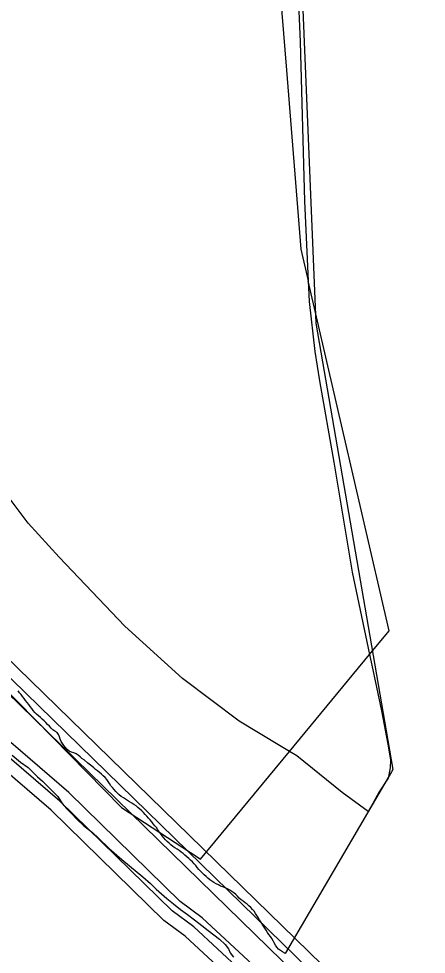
# Model space of a CAD drawing. Extents: x 2206922 to 2357709, y 510027 to 673830.
# Drawn here: x 2306327 to 2307632, y 573478 to 576474 of the extents above; entities that cross this region are included whole.
import ezdxf

# ---------------------------------------------------------------- set-up
doc = ezdxf.new("R2010")
doc.units = 0
for name, color, linetype in [('Exist Boundary Land Use Reservation Military US Department of Defense', 7, 'Continuous'), ('Exist Boundary Political City Limit New', 7, 'Continuous'), ('Exist Hydrographic Buffer Line', 7, 'Continuous'), ('Exist Hydrographic Misc Water Feature', 7, 'Continuous'), ('Exist Hydrographic River Shore', 7, 'Continuous'), ('Exist Road Non-System Type 51', 7, 'Continuous'), ('Map Preparation Boundary City Limit Buffer Line', 7, 'Continuous')]:
    doc.layers.add(name, color=color, linetype=linetype)

msp = doc.modelspace()

# ---------------------------------------------------------------- linework, layer by layer
at = {"layer": 'Exist Boundary Land Use Reservation Military US Department of Defense'}
msp.add_line((2307194, 574127.7), (2307450.4, 574438), dxfattribs=at)
for points in [[(2307145.6, 577303.2), (2307124.8, 577040.5), (2307184.2, 576309.1)], [(2307184.2, 576309.1), (2307230.8, 575735.6), (2307254.2, 575634.5)], [(2304908.4, 575801.8), (2305032.3, 575666.3), (2305769.9, 574850.7), (2306656, 573948.8), (2306901.3, 573788.3)], [(2307450.4, 574438), (2307513.6, 574514.4), (2307254.2, 575634.5)], [(2306901.3, 573788.3), (2306909.4, 573783), (2307194, 574127.7)]]:
    msp.add_lwpolyline(points, dxfattribs=at)
at = {"layer": 'Exist Boundary Political City Limit New'}
for points in [[(2307201.5, 577352.9), (2307278.8, 575498.8), (2307525.2, 574070), (2307521, 574062.4), (2307179.8, 573481.2), (2307178.8, 573481.8), (2307172, 573485.9), (2307165, 573490.1), (2307159, 573495.1), (2307153.8, 573501.2), (2307149.2, 573507.9), (2307145.2, 573514.8), (2307141.5, 573521.8), (2307137.5, 573528.8), (2307133, 573535.4), (2307128.2, 573541.9), (2307123.8, 573548.4), (2307119.2, 573555.1), (2307114.8, 573561.7), (2307106.2, 573575.2), (2307102, 573582.1), (2307097.8, 573588.9), (2307093.5, 573595.7), (2307089.2, 573602.4), (2307085, 573609.2), (2307080.8, 573615.9), (2307075.8, 573622.2), (2307070.2, 573627.9), (2307064.2, 573633.2), (2307058, 573638.4), (2307051.8, 573643.4), (2307045.2, 573648.2), (2307039, 573653), (2307032.8, 573658.1), (2307027.2, 573663.9), (2307022, 573670.1), (2307016.2, 573675.3), (2307009.5, 573679.8), (2307002.8, 573684), (2306995.8, 573687.9), (2306988.5, 573691.6), (2306981, 573694.4), (2306973.5, 573696.8), (2306966.2, 573700.2), (2306959.2, 573703.9), (2306952.2, 573707.9), (2306945.5, 573712.3), (2306939, 573717.1), (2306932.8, 573722.1), (2306926.8, 573727.3), (2306920.8, 573732.8), (2306915, 573738.3), (2306909.5, 573744), (2306904, 573749.9), (2306898.8, 573756), (2306893.8, 573762.1), (2306888.5, 573768.1), (2306883, 573774), (2306877.2, 573779.6), (2306871.5, 573785.1), (2306865.5, 573790.4), (2306859.2, 573795.6), (2306853.2, 573800.6), (2306846.8, 573805.4), (2306840.2, 573810.1), (2306833.8, 573814.6), (2306827, 573819.2), (2306820.5, 573823.9), (2306814.2, 573828.9), (2306808.2, 573834.1), (2306802.2, 573839.6), (2306796.8, 573845.2), (2306791.5, 573851.2)], [(2306791.5, 573851.2), (2306786.5, 573857.5), (2306781.8, 573864), (2306777.2, 573870.6), (2306772.8, 573877.2), (2306768.2, 573883.8), (2306763.2, 573890.1), (2306758, 573896.2), (2306753, 573902.3), (2306747.8, 573908.4), (2306742.5, 573914.4), (2306737.2, 573920.4), (2306731.8, 573926.3), (2306726.2, 573932.1), (2306720.8, 573937.8), (2306714.8, 573943.3), (2306708.8, 573948.6), (2306702.5, 573953.6), (2306696, 573958.3), (2306689.2, 573962.4), (2306682, 573966.1), (2306675.2, 573970.3), (2306668.5, 573974.8), (2306662, 573979.2), (2306655.2, 573983.9), (2306649, 573988.8), (2306643.2, 573994.1), (2306637.5, 573999.8), (2306632.2, 574005.8), (2306627.2, 574012), (2306622.2, 574018.2), (2306617.2, 574024.7), (2306613, 574031.6), (2306608.8, 574038.3), (2306603.5, 574044.3), (2306597.5, 574049.6), (2306591.5, 574054.9), (2306585.5, 574060.1), (2306579.5, 574065.3), (2306573.2, 574070.5), (2306567.2, 574075.6), (2306561, 574080.7), (2306548.5, 574090.7), (2306536, 574100.7), (2306529.5, 574105.6), (2306523.2, 574110.6), (2306517, 574115.5), (2306510.8, 574120.4), (2306503.2, 574123.2), (2306495.5, 574125.9), (2306488.2, 574129.1), (2306482.2, 574134.2), (2306477, 574140.2), (2306471.8, 574146.3), (2306466.8, 574152.8), (2306463, 574159.8), (2306460, 574167.2), (2306457.8, 574175.1), (2306454.8, 574182.5), (2306449.8, 574188.2), (2306442.8, 574192.6), (2306436.2, 574197.2), (2306430.5, 574202.8), (2306425, 574208.5), (2306419.5, 574214.4), (2306414, 574220.2), (2306408.2, 574225.9), (2306402.5, 574231.4), (2306396.2, 574236.6), (2306390.2, 574241.7), (2306384.2, 574247), (2306378.8, 574252.8), (2306373.5, 574258.8), (2306368.5, 574265), (2306363.5, 574271.4), (2306358.8, 574277.7), (2306353.8, 574284.1), (2306349, 574290.4), (2306344, 574296.8), (2306339.2, 574303.2), (2306334.5, 574309.6), (2306329.8, 574316), (2306324.8, 574322.2)]]:
    msp.add_lwpolyline(points, dxfattribs=at)
at = {"layer": 'Exist Hydrographic Buffer Line'}
for points in [[(2300867.3, 579578.6), (2301645.5, 579388.8), (2301915.1, 579278), (2302124, 579135.4), (2302277, 578931.1), (2302463.4, 578496.9), (2302527.4, 578430.9), (2302677.5, 578176), (2303727.1, 577108.2), (2303903.9, 576918.9), (2304150.2, 576693.6), (2304426.2, 576456.1), (2304701.8, 576152.7), (2304792.4, 576024), (2304953.6, 575800.4), (2305360.8, 575344.7), (2305655.5, 574989.7), (2307819.2, 572880.8), (2307961.3, 572692.2), (2308367.4, 572421.9), (2308632.6, 572285.3)], [(2307829.6, 572652.2), (2307342.6, 573143.5), (2306887.4, 573566), (2306818.1, 573617.1), (2306459.1, 573968.1), (2306180.6, 574206.8), (2305802.9, 574593.9), (2305700.4, 574650.5), (2305686.8, 574691.9), (2305256.8, 575202.8), (2305037.8, 575466.2), (2304918.7, 575590.8), (2304581.4, 575980.1), (2304050.1, 576582.4), (2303274.6, 577333.7), (2302654.1, 577998.3), (2302595.7, 578079.2), (2302513.2, 578191.5), (2302174.9, 578860.6), (2301990.8, 579065.7), (2301618, 579231.6), (2300673.5, 579390.2), (2299998.5, 579350.7)], [(2302414.8, 578475.1), (2302495.8, 578405.9), (2302643, 578155.7), (2303698.4, 577080.5), (2303874.6, 576891.6), (2304123.1, 576664), (2304398.1, 576427.4), (2304670.6, 576127.7), (2304759.6, 576001), (2304921.2, 575777), (2305330.7, 575318.6), (2305624.7, 574964.2), (2307789, 572854.3)], [(2307876.2, 572691.5), (2307370.9, 573171.7), (2306914.7, 573595.4), (2306843.9, 573647.8), (2306487.1, 573996.7), (2306207.9, 574236.1), (2305831.4, 574621.8), (2305735.6, 574677.1), (2305717.4, 574717.7), (2305287.4, 575228.5), (2305068.6, 575491.8), (2304948.4, 575617.8), (2304611.5, 576006.3), (2304080, 576608.9), (2303303.1, 577361.7), (2302685.1, 578023.8), (2302627.9, 578102.6), (2302547.5, 578212.4), (2302414.8, 578475.1)]]:
    msp.add_lwpolyline(points, dxfattribs=at)
at = {"layer": 'Exist Hydrographic Misc Water Feature'}
msp.add_lwpolyline([(2306306.1, 574115.5), (2306332.5, 574093.7), (2306356.7, 574075.9), (2306370.7, 574062.4), (2306386.7, 574046.6), (2306402.7, 574032.8), (2306420.9, 574014.7), (2306437.5, 573998.9), (2306451.9, 573983.3), (2306465.6, 573961.3), (2306480, 573945.4), (2306494.3, 573931.5), (2306514.4, 573909.8), (2306534.1, 573890.2), (2306562.8, 573868.4), (2306582.7, 573850.5), (2306617.1, 573816.9), (2306657.5, 573781.6), (2306681.9, 573761.7), (2306724, 573726.2), (2306748.4, 573704.7), (2306766.6, 573686.5), (2306800.9, 573657), (2306822.6, 573639.6), (2306845.2, 573621.6), (2306867.1, 573605.7), (2306889.7, 573588.1), (2306913.7, 573570.3), (2306934, 573554.7), (2306952, 573541), (2306970, 573526.9), (2306988.3, 573509.1), (2306998.3, 573495.5), (2307004.5, 573483.2), (2307014.9, 573469.5)], dxfattribs=at)
at = {"layer": 'Exist Hydrographic River Shore'}
for points in [[(2308936.9, 572246.2), (2308843.3, 572269.7), (2308644.3, 572320.4), (2308394.7, 572457), (2307993.3, 572716.3), (2307849.1, 572907.3), (2305686.2, 575015.3), (2305391.1, 575370.9), (2304986.2, 575823.8), (2304825.2, 576047), (2304733.1, 576177.8), (2304454.1, 576484.9), (2304177, 576723), (2303933, 576946.2), (2303756.1, 577136), (2302712.1, 578196.3), (2302559, 578455.9), (2302500.1, 578512.6), (2302312.1, 578951.3), (2302152.1, 579164.7), (2301934, 579313.4), (2301658, 579426.9), (2300873, 579618.3)], [(2309003.2, 571980.8), (2308958.2, 571977.5), (2308683.3, 572032), (2308366.2, 572143.9), (2308265.2, 572212), (2307802.1, 572623.2), (2307314.1, 573115.4), (2306860.1, 573536.8), (2306792.1, 573586.6), (2306431.2, 573939.4), (2306153.1, 574177.6), (2305774.2, 574565.9), (2305665.1, 574624)]]:
    msp.add_lwpolyline(points, dxfattribs=at)
at = {"layer": 'Exist Road Non-System Type 51'}
msp.add_line((2307194, 574127.7), (2307162.4, 574146.8), dxfattribs=at)
for points in [[(2307185.5, 577383.1), (2307227.7, 576399.8), (2307242.5, 575889.4), (2307254.2, 575634.5)], [(2307162.4, 574146.8), (2307033.4, 574224.9), (2306851, 574361.3), (2306666.8, 574529), (2306456.8, 574750.2), (2306357.3, 574859), (2306283.7, 574956.7), (2306237.6, 575026.7), (2306165.8, 575200), (2306126.1, 575312.4), (2306089.3, 575487.5), (2306058, 575673.7), (2306030.4, 575760.4), (2305982.5, 575835.9), (2305954.8, 575878.3), (2305919.3, 575910.3)], [(2307254.2, 575634.5), (2307257.2, 575568.7), (2307275.7, 575408.3), (2307290.4, 575314.3), (2307335.5, 575054.4), (2307394.5, 574702.3), (2307450.4, 574438)], [(2307450.4, 574438), (2307460.8, 574388.9), (2307488.4, 574258), (2307508.7, 574151.1), (2307517.9, 574101.4), (2307516.1, 574075.5), (2307510.5, 574042.4), (2307481.1, 573998.1), (2307460.8, 573961.3), (2307446.1, 573935.5), (2307363.2, 573996.3), (2307217.7, 574113.4), (2307194, 574127.7)]]:
    msp.add_lwpolyline(points, dxfattribs=at)
at = {"layer": 'Map Preparation Boundary City Limit Buffer Line'}
for points in [[(2307201.5, 577352.9), (2307278.8, 575498.8), (2307525.2, 574070), (2307521, 574062.4), (2307179.8, 573481.2), (2307178.8, 573481.8), (2307172, 573485.9), (2307165, 573490.1), (2307159, 573495.1), (2307153.8, 573501.2), (2307149.2, 573507.9), (2307145.2, 573514.8), (2307141.5, 573521.8), (2307137.5, 573528.8), (2307133, 573535.4), (2307128.2, 573541.9), (2307123.8, 573548.4), (2307119.2, 573555.1), (2307114.8, 573561.7), (2307106.2, 573575.2), (2307102, 573582.1), (2307097.8, 573588.9), (2307093.5, 573595.7), (2307089.2, 573602.4), (2307085, 573609.2), (2307080.8, 573615.9), (2307075.8, 573622.2), (2307070.2, 573627.9), (2307064.2, 573633.2), (2307058, 573638.4), (2307051.8, 573643.4), (2307045.2, 573648.2), (2307039, 573653), (2307032.8, 573658.1), (2307027.2, 573663.9), (2307022, 573670.1), (2307016.2, 573675.3), (2307009.5, 573679.8), (2307002.8, 573684), (2306995.8, 573687.9), (2306988.5, 573691.6), (2306981, 573694.4), (2306973.5, 573696.8), (2306966.2, 573700.2), (2306959.2, 573703.9), (2306952.2, 573707.9), (2306945.5, 573712.3), (2306939, 573717.1), (2306932.8, 573722.1), (2306926.8, 573727.3), (2306920.8, 573732.8), (2306915, 573738.3), (2306909.5, 573744), (2306904, 573749.9), (2306898.8, 573756), (2306893.8, 573762.1), (2306888.5, 573768.1), (2306883, 573774), (2306877.2, 573779.6), (2306871.5, 573785.1), (2306865.5, 573790.4), (2306859.2, 573795.6), (2306853.2, 573800.6), (2306846.8, 573805.4), (2306840.2, 573810.1), (2306833.8, 573814.6), (2306827, 573819.2), (2306820.5, 573823.9), (2306814.2, 573828.9), (2306808.2, 573834.1), (2306802.2, 573839.6), (2306796.8, 573845.2), (2306791.5, 573851.2)], [(2306791.5, 573851.2), (2306786.5, 573857.5), (2306781.8, 573864), (2306777.2, 573870.6), (2306772.8, 573877.2), (2306768.2, 573883.8), (2306763.2, 573890.1), (2306758, 573896.2), (2306753, 573902.3), (2306747.8, 573908.4), (2306742.5, 573914.4), (2306737.2, 573920.4), (2306731.8, 573926.3), (2306726.2, 573932.1), (2306720.8, 573937.8), (2306714.8, 573943.3), (2306708.8, 573948.6), (2306702.5, 573953.6), (2306696, 573958.3), (2306689.2, 573962.4), (2306682, 573966.1), (2306675.2, 573970.3), (2306668.5, 573974.8), (2306662, 573979.2), (2306655.2, 573983.9), (2306649, 573988.8), (2306643.2, 573994.1), (2306637.5, 573999.8), (2306632.2, 574005.8), (2306627.2, 574012), (2306622.2, 574018.2), (2306617.2, 574024.7), (2306613, 574031.6), (2306608.8, 574038.3), (2306603.5, 574044.3), (2306597.5, 574049.6), (2306591.5, 574054.9), (2306585.5, 574060.1), (2306579.5, 574065.3), (2306573.2, 574070.5), (2306567.2, 574075.6), (2306561, 574080.7), (2306548.5, 574090.7), (2306536, 574100.7), (2306529.5, 574105.6), (2306523.2, 574110.6), (2306517, 574115.5), (2306510.8, 574120.4), (2306503.2, 574123.2), (2306495.5, 574125.9), (2306488.2, 574129.1), (2306482.2, 574134.2), (2306477, 574140.2), (2306471.8, 574146.3), (2306466.8, 574152.8), (2306463, 574159.8), (2306460, 574167.2), (2306457.8, 574175.1), (2306454.8, 574182.5), (2306449.8, 574188.2), (2306442.8, 574192.6), (2306436.2, 574197.2), (2306430.5, 574202.8), (2306425, 574208.5), (2306419.5, 574214.4), (2306414, 574220.2), (2306408.2, 574225.9), (2306402.5, 574231.4), (2306396.2, 574236.6), (2306390.2, 574241.7), (2306384.2, 574247), (2306378.8, 574252.8), (2306373.5, 574258.8), (2306368.5, 574265), (2306363.5, 574271.4), (2306358.8, 574277.7), (2306353.8, 574284.1), (2306349, 574290.4), (2306344, 574296.8), (2306339.2, 574303.2), (2306334.5, 574309.6), (2306329.8, 574316), (2306324.8, 574322.2)]]:
    msp.add_lwpolyline(points, dxfattribs=at)

doc.saveas('drawing.dxf')
